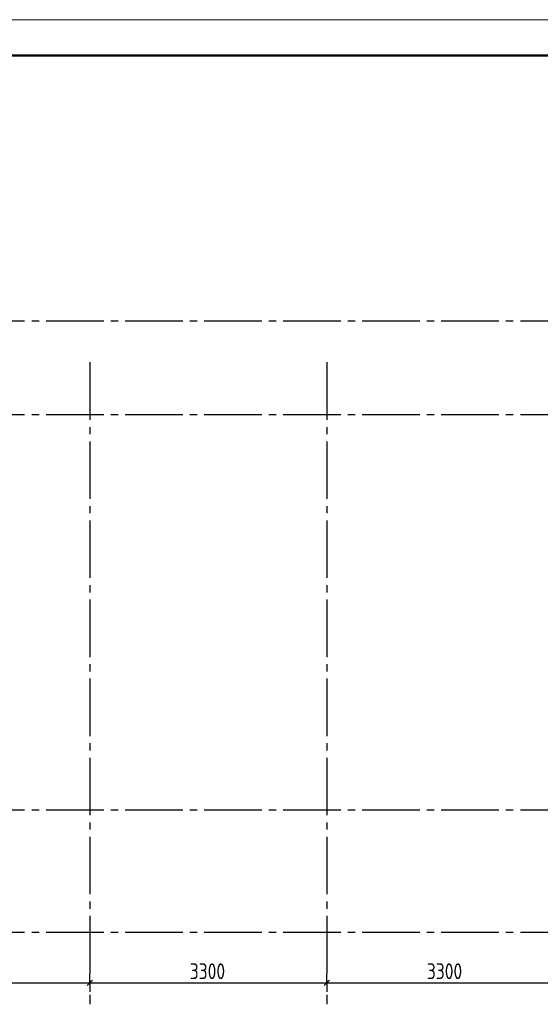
# Model space of a CAD drawing. Header units: millimetres. Extents: x 40580 to 1168286, y -220995 to 81020.
# Tile 299 of 419: x 757020 to 764267, y -112364 to -98668. Entities that reach past the tile are written whole.
import ezdxf

# ---------------------------------------------------------------- set-up
doc = ezdxf.new("R2010")
doc.units = ezdxf.units.MM
doc.linetypes.add('______5', pattern=[1100, 800, -100, 100, -100])
doc.linetypes.add('CENTER', pattern=[2, 1.25, -0.25, 0.25, -0.25])
doc.layers.add('Standard', color=7, linetype='Continuous', lineweight=25)
doc.layers.add('ОСИ', color=7, linetype='CENTER', lineweight=15)
doc.styles.add('GOST 2.304-81', font='txt')

msp = doc.modelspace()

# ---------------------------------------------------------------- linework, layer by layer
at = {"layer": 'Standard', "color": 7, "linetype": 'Continuous', "lineweight": 25, "transparency": 33554687}
for p, q in [((757957.8, -112101.4), (758032.8, -112026.5)), ((761257.8, -112101.4), (761332.8, -112026.5))]:
    msp.add_line(p, q, dxfattribs=at)
at = {"layer": 'Standard', "color": 251, "linetype": 'Continuous', "lineweight": -3, "true_color": 0x656565, "transparency": 33554687}
for p, q in [((757995.3, -112064), (757995.3, -111938.9)), ((761295.3, -112064), (761295.3, -111938.9)), ((757995.3, -112064), (757995.3, -112188.9)), ((757995.3, -112064), (757995.3, -112064)), ((761295.3, -112064), (761295.3, -112188.9)), ((761295.3, -112064), (761295.3, -112064))]:
    msp.add_line(p, q, dxfattribs=at)
at = {"layer": 'Standard', "color": 7, "linetype": 'Continuous', "lineweight": -3, "transparency": 33554687}
for p, q in [((754695.3, -112064), (757995.3, -112064)), ((757995.3, -112064), (761295.3, -112064)), ((761295.3, -112064), (764595.3, -112064))]:
    msp.add_line(p, q, dxfattribs=at)
at = {"layer": 'Standard', "color": 7, "linetype": 'Continuous', "lineweight": 13, "transparency": 33554687}
msp.add_lwpolyline([(741568.3, -128368.4), (783568.3, -128368.4), (783568.3, -98668.4), (741568.3, -98668.4), (741568.3, -128368.4)], close=True, dxfattribs=at)
at = {"layer": 'Standard', "color": 7, "linetype": 'Continuous', "lineweight": 50, "transparency": 33554687}
msp.add_lwpolyline([(743568.3, -99168.4), (783068.3, -99168.4), (783068.3, -127868.4), (743568.3, -127868.4), (743568.3, -99168.4)], close=True, dxfattribs=at)
at = {"layer": 'ОСИ', "color": 8, "linetype": '______5', "lineweight": -3, "transparency": 33554687}
for p, q in [((776889, -102863.9), (749345.6, -102863.9)), ((757995.3, -103433.9), (757995.3, -112364)), ((761295.3, -103433.9), (761295.3, -112364)), ((776889, -104163.9), (749345.6, -104163.9)), ((776889, -104163.9), (749345.6, -104163.9)), ((776889, -109663.9), (749345.6, -109663.9)), ((776889, -111364), (749345.6, -111364))]:
    msp.add_line(p, q, dxfattribs=at)

# ---------------------------------------------------------------- texts
at = {"layer": 'Standard', "color": 7, "linetype": 'Continuous', "lineweight": 25, "transparency": 33554687, "char_height": 220, "width": 641.47, "attachment_point": 7, "style": 'GOST 2.304-81'}
for insert in [(759387.3, -112013.9), (762687.3, -112013.9)]:
    msp.add_mtext('3300', dxfattribs=dict(at, insert=insert))

doc.saveas('drawing.dxf')
